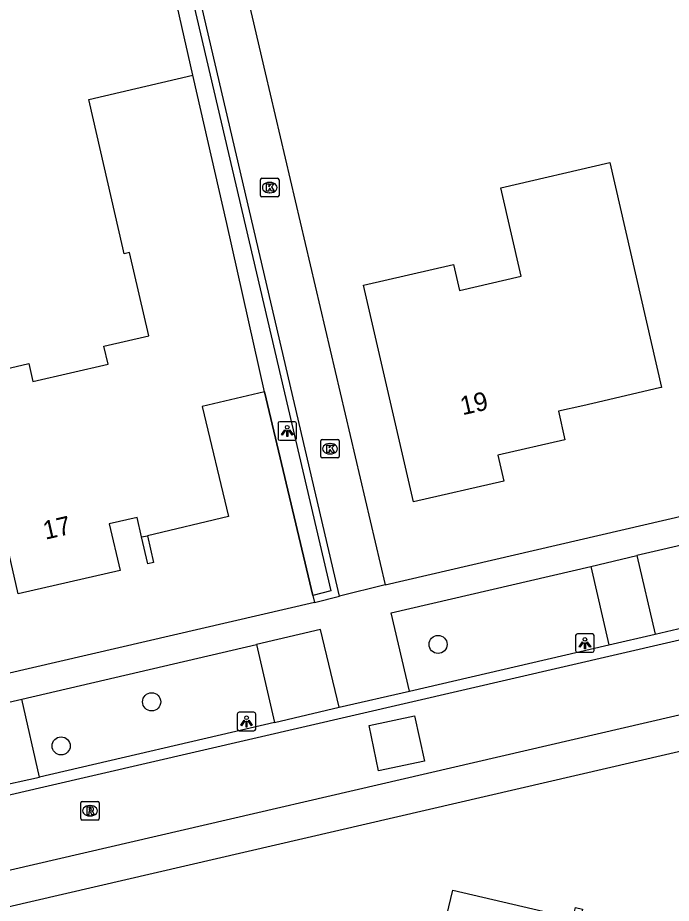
# Model space of a CAD drawing. Extents: x 156414 to 157775, y 382335 to 383765.
# Drawn here: x 156749.61 to 156784.89, y 383193.66 to 383241.47 of the extents above; entities that cross this region are included whole.
import ezdxf

# ---------------------------------------------------------------- set-up
doc = ezdxf.new("R2010")
doc.units = 0
for name, color, linetype in [('IMGEO_Boom', 7, 'Continuous'), ('IMGEO_Erf', 7, 'Continuous'), ('IMGEO_Groenvoorziening', 7, 'Continuous'), ('IMGEO_Hek', 7, 'Continuous'), ('IMGEO_Kolk', 7, 'Continuous'), ('IMGEO_Lichtpunt', 7, 'Continuous'), ('IMGEO_Muur', 7, 'Continuous'), ('IMGEO_Pand', 7, 'Continuous'), ('IMGEO_Pand_nummerreeks', 7, 'Continuous'), ('IMGEO_Parkeervlak_open', 7, 'Continuous'), ('IMGEO_Rijbaan_lokaal_gesloten', 7, 'Continuous'), ('IMGEO_Rijbaan_lokaal_open', 7, 'Continuous'), ('IMGEO_Rioolput', 7, 'Continuous'), ('IMGEO_Voetpad_open', 7, 'Continuous')]:
    doc.layers.add(name, color=color, linetype=linetype)

msp = doc.modelspace()

# ---------------------------------------------------------------- linework, layer by layer
at = {"layer": 'IMGEO_Boom'}
for centre in [(156772.302, 383207.638), (156756.838, 383204.538), (156751.954, 383202.158)]:
    msp.add_circle(centre, 0.489, dxfattribs=at)
at = {"layer": 'IMGEO_Erf'}
msp.add_lwpolyline([(156756.62, 383213.504), (156756.938, 383212.054), (156756.642, 383211.986), (156756.295, 383213.442)], dxfattribs=at)
at = {"layer": 'IMGEO_Groenvoorziening'}
for points in [[(156759.06, 383238.373), (156757.754, 383244.19)], [(156765.547, 383210.281), (156762.927, 383221.274)]]:
    msp.add_lwpolyline(points, dxfattribs=at)
at = {"layer": 'IMGEO_Hek'}
msp.add_lwpolyline([(156762.927, 383221.274), (156765.547, 383210.281)], dxfattribs=at)
at = {"layer": 'IMGEO_Kolk'}
for p, q in [((156762.715, 383231.873), (156762.715, 383232.725)), ((156762.79, 383232.799), (156763.642, 383232.799)), ((156763.203, 383232.579), (156763.228, 383232.579)), ((156763.716, 383232.725), (156763.716, 383231.873)), ((156763.642, 383231.799), (156762.79, 383231.799)), ((156763.226, 383232.019), (156763.201, 383232.019)), ((156766.045, 383218.702), (156766.897, 383218.702)), ((156765.97, 383217.776), (156765.97, 383218.628)), ((156766.458, 383218.482), (156766.483, 383218.482)), ((156766.971, 383218.628), (156766.971, 383217.776)), ((156766.481, 383217.922), (156766.456, 383217.922)), ((156766.897, 383217.702), (156766.045, 383217.702))]:
    msp.add_line(p, q, dxfattribs=at)
for points in [[(156762.715, 383231.873), (156762.715, 383232.725)], [(156762.79, 383232.799), (156763.642, 383232.799)], [(156763.716, 383232.725), (156763.716, 383231.873)], [(156763.036, 383232.499), (156763.159, 383232.499), (156763.159, 383232.348), (156763.289, 383232.499), (156763.453, 383232.499), (156763.307, 383232.348), (156763.46, 383232.099), (156763.308, 383232.099), (156763.223, 383232.263), (156763.159, 383232.196), (156763.159, 383232.099), (156763.036, 383232.099), (156763.036, 383232.499)], [(156763.642, 383231.799), (156762.79, 383231.799)], [(156766.045, 383218.702), (156766.897, 383218.702)], [(156765.97, 383217.776), (156765.97, 383218.628)], [(156766.291, 383218.402), (156766.414, 383218.402), (156766.414, 383218.251), (156766.544, 383218.402), (156766.708, 383218.402), (156766.562, 383218.251), (156766.715, 383218.002), (156766.563, 383218.002), (156766.478, 383218.166), (156766.414, 383218.099), (156766.414, 383218.002), (156766.291, 383218.002), (156766.291, 383218.402)], [(156766.971, 383218.628), (156766.971, 383217.776)], [(156766.897, 383217.702), (156766.045, 383217.702)]]:
    msp.add_lwpolyline(points, dxfattribs=at)
for centre, start, end in [((156762.792, 383232.723), 91.552, 178.448), ((156762.792, 383232.723), 91.552, 178.448), ((156763.64, 383232.723), 1.552, 88.448), ((156763.64, 383232.723), 1.552, 88.448), ((156762.792, 383231.875), 181.552, 268.448), ((156762.792, 383231.875), 181.552, 268.448), ((156763.64, 383231.875), 271.552, 358.448), ((156763.64, 383231.875), 271.552, 358.448), ((156766.047, 383218.626), 91.552, 178.448), ((156766.047, 383218.626), 91.552, 178.448), ((156766.895, 383218.626), 1.552, 88.448), ((156766.895, 383218.626), 1.552, 88.448), ((156766.047, 383217.778), 181.552, 268.448), ((156766.047, 383217.778), 181.552, 268.448), ((156766.895, 383217.778), 271.552, 358.448), ((156766.895, 383217.778), 271.552, 358.448)]:
    msp.add_arc(centre, 0.0765, start, end, dxfattribs=at)
for centre, major_axis, ratio, start_param, end_param in [((156763.202, 383232.299), (-0.387, 0.002), 0.722429, 4.712389, 7.853982), ((156763.227, 383232.299), (-0.39, 0.002), 0.717154, 1.570796, 4.712389), ((156766.457, 383218.202), (-0.387, 0.002), 0.722429, 4.712389, 7.853982), ((156766.482, 383218.202), (-0.39, 0.002), 0.717154, 1.570796, 4.712389)]:
    msp.add_ellipse(centre, major_axis=major_axis, ratio=ratio, start_param=start_param, end_param=end_param, dxfattribs=at)
at = {"layer": 'IMGEO_Lichtpunt'}
for p, q in [((156764.563, 383219.657), (156763.755, 383219.657)), ((156764.563, 383219.657), (156763.755, 383219.657)), ((156763.661, 383219.562), (156763.661, 383218.755)), ((156763.661, 383219.562), (156763.661, 383218.755)), ((156764.657, 383218.755), (156764.657, 383219.562)), ((156764.657, 383218.755), (156764.657, 383219.562)), ((156763.755, 383218.661), (156764.563, 383218.661)), ((156763.755, 383218.661), (156764.563, 383218.661)), ((156780.632, 383208.208), (156779.824, 383208.208)), ((156780.632, 383208.208), (156779.824, 383208.208)), ((156779.73, 383208.113), (156779.73, 383207.306)), ((156779.73, 383208.113), (156779.73, 383207.306)), ((156780.726, 383207.306), (156780.726, 383208.113)), ((156780.726, 383207.306), (156780.726, 383208.113)), ((156779.824, 383207.212), (156780.632, 383207.212)), ((156779.824, 383207.212), (156780.632, 383207.212)), ((156761.462, 383203.877), (156761.462, 383203.07)), ((156761.462, 383203.877), (156761.462, 383203.07)), ((156762.364, 383203.972), (156761.556, 383203.972)), ((156762.364, 383203.972), (156761.556, 383203.972)), ((156762.458, 383203.07), (156762.458, 383203.877)), ((156762.458, 383203.07), (156762.458, 383203.877)), ((156761.556, 383202.976), (156762.364, 383202.976)), ((156761.556, 383202.976), (156762.364, 383202.976))]:
    msp.add_line(p, q, dxfattribs=at)
for points in [[(156764.035, 383219.226), (156764.074, 383219.198), (156763.886, 383218.936), (156763.848, 383218.963), (156764.035, 383219.226)], [(156764.137, 383219.178), (156764.184, 383219.178), (156764.184, 383218.856), (156764.137, 383218.856), (156764.137, 383219.178)], [(156764.247, 383219.198), (156764.285, 383219.225), (156764.472, 383218.963), (156764.433, 383218.935), (156764.247, 383219.198)], [(156780.104, 383207.777), (156780.143, 383207.749), (156779.955, 383207.487), (156779.917, 383207.514), (156780.104, 383207.777)], [(156780.206, 383207.729), (156780.253, 383207.729), (156780.253, 383207.407), (156780.206, 383207.407), (156780.206, 383207.729)], [(156780.316, 383207.749), (156780.354, 383207.776), (156780.541, 383207.514), (156780.502, 383207.486), (156780.316, 383207.749)], [(156761.836, 383203.541), (156761.875, 383203.513), (156761.687, 383203.251), (156761.649, 383203.278), (156761.836, 383203.541)], [(156761.938, 383203.493), (156761.985, 383203.493), (156761.985, 383203.171), (156761.938, 383203.171), (156761.938, 383203.493)], [(156762.048, 383203.513), (156762.086, 383203.54), (156762.273, 383203.278), (156762.234, 383203.25), (156762.048, 383203.513)]]:
    msp.add_lwpolyline(points, dxfattribs=at)
for centre in [(156764.16, 383219.36), (156780.229, 383207.911), (156761.961, 383203.675)]:
    msp.add_circle(centre, 0.0994, dxfattribs=at)
for centre, start, end in [((156763.755, 383219.562), 90, 180), ((156763.755, 383219.562), 90, 180), ((156764.563, 383219.562), 0, 90), ((156764.563, 383219.562), 0, 90), ((156763.755, 383218.755), 180, 270), ((156763.755, 383218.755), 180, 270), ((156764.563, 383218.755), 270, 0), ((156764.563, 383218.755), 270, 360), ((156779.824, 383208.113), 90, 180), ((156779.824, 383208.113), 90, 180), ((156780.632, 383208.113), 0, 90), ((156780.632, 383208.113), 0, 90), ((156779.824, 383207.306), 180, 270), ((156779.824, 383207.306), 180, 270), ((156780.632, 383207.306), 270, 0), ((156780.632, 383207.306), 270, 360), ((156761.556, 383203.877), 90, 180), ((156761.556, 383203.877), 90, 180), ((156762.364, 383203.877), 0, 90), ((156762.364, 383203.877), 0, 90), ((156761.556, 383203.07), 180, 270), ((156761.556, 383203.07), 180, 270), ((156762.364, 383203.07), 270, 0), ((156762.364, 383203.07), 270, 360)]:
    msp.add_arc(centre, 0.0946, start, end, dxfattribs=at)
at = {"layer": 'IMGEO_Muur'}
for points in [[(156766.972, 383210.25), (156758.983, 383244.474), (156757.754, 383244.19)], [(156757.754, 383244.19), (156757.844, 383243.81), (156758.679, 383244.003), (156766.508, 383210.53), (156765.547, 383210.281)], [(156765.547, 383210.281), (156765.639, 383209.896)], [(156765.639, 383209.896), (156766.972, 383210.25)]]:
    msp.add_lwpolyline(points, dxfattribs=at)
at = {"layer": 'IMGEO_Pand'}
for points in [[(156756.295, 383213.442), (156756.065, 383214.488), (156754.555, 383214.141), (156755.132, 383211.626), (156749.638, 383210.364), (156747.177, 383221.075), (156748.133, 383221.295), (156747.91, 383222.27), (156750.201, 383222.797), (156750.426, 383221.823), (156754.491, 383222.762), (156754.265, 383223.737), (156756.692, 383224.3), (156755.648, 383228.801), (156755.348, 383228.731), (156755.275, 383229.043), (156753.44, 383237.058), (156759.06, 383238.373)], [(156762.927, 383221.274), (156760.895, 383230.358), (156759.06, 383238.373)], [(156784.362, 383221.513), (156784.264, 383221.49), (156780.653, 383220.647), (156780.121, 383220.523), (156778.81, 383220.224), (156779.149, 383218.677), (156775.522, 383217.853), (156775.847, 383216.451), (156770.971, 383215.332), (156768.285, 383227.038), (156773.139, 383228.153), (156773.462, 383226.75), (156776.796, 383227.518), (156775.696, 383232.293), (156781.583, 383233.649), (156784.362, 383221.513)], [(156762.927, 383221.274), (156759.571, 383220.476), (156760.982, 383214.541), (156756.62, 383213.504)], [(156756.295, 383213.442), (156756.62, 383213.504)], [(156772.888, 383176.71), (156774.045, 383181.827), (156770.349, 383182.7), (156770.554, 383183.566), (156770.437, 383183.594), (156770.597, 383184.275), (156771.696, 383188.948), (156772.662, 383193.043), (156772.772, 383193.025), (156773.099, 383194.37), (156779.582, 383192.856), (156779.729, 383193.433), (156780.103, 383193.349), (156779.053, 383188.842), (156781.722, 383188.219), (156781.814, 383188.812), (156782.2, 383188.752), (156778.537, 383173.033), (156778.167, 383173.119), (156778.685, 383175.34), (156772.888, 383176.71)]]:
    msp.add_lwpolyline(points, dxfattribs=at)
at = {"layer": 'IMGEO_Parkeervlak_open'}
for points in [[(156780.542, 383211.843), (156781.525, 383207.616)], [(156750.778, 383200.476), (156749.828, 383204.685)]]:
    msp.add_lwpolyline(points, dxfattribs=at)
at = {"layer": 'IMGEO_Rijbaan_lokaal_gesloten'}
for points in [[(156821.099, 383216.155), (156817.73, 383215.358), (156801.681, 383211.646), (156751.021, 383199.928), (156734.433, 383196.086), (156729.763, 383195.017)], [(156730.65, 383191.175), (156820.712, 383212.034)]]:
    msp.add_lwpolyline(points, dxfattribs=at)
at = {"layer": 'IMGEO_Rijbaan_lokaal_open'}
for points in [[(156786.386, 383213.206), (156783.03, 383212.43)], [(156783.03, 383212.43), (156784.031, 383208.195)], [(156784.031, 383208.195), (156787.381, 383208.985)], [(156766.961, 383204.244), (156765.949, 383208.451), (156762.507, 383207.637)], [(156781.525, 383207.616), (156784.031, 383208.195)], [(156762.507, 383207.637), (156763.476, 383203.428)], [(156770.751, 383205.116), (156781.525, 383207.616)], [(156766.961, 383204.244), (156770.751, 383205.116)], [(156763.476, 383203.428), (156766.961, 383204.244)], [(156763.476, 383203.428), (156750.778, 383200.476)], [(156771.567, 383201.333), (156769.094, 383200.805), (156768.574, 383203.253), (156771.025, 383203.776), (156771.567, 383201.333)], [(156748.307, 383199.936), (156750.778, 383200.476)]]:
    msp.add_lwpolyline(points, dxfattribs=at)
at = {"layer": 'IMGEO_Rioolput'}
for p, q in [((156753.011, 383198.232), (156753.011, 383199.084)), ((156753.086, 383199.158), (156753.938, 383199.158)), ((156754.012, 383199.084), (156754.012, 383198.232)), ((156753.499, 383198.938), (156753.524, 383198.938)), ((156753.938, 383198.158), (156753.086, 383198.158)), ((156753.522, 383198.378), (156753.497, 383198.378))]:
    msp.add_line(p, q, dxfattribs=at)
for points in [[(156753.011, 383198.232), (156753.011, 383199.084)], [(156753.086, 383199.158), (156753.938, 383199.158)], [(156754.012, 383199.084), (156754.012, 383198.232)], [(156753.6, 383198.856), (156753.348, 383198.858), (156753.348, 383198.458)], [(156753.348, 383198.458), (156753.472, 383198.458), (156753.472, 383198.62), (156753.483, 383198.62)], [(156753.526, 383198.777), (156753.472, 383198.777), (156753.472, 383198.696)], [(156753.472, 383198.696), (156753.524, 383198.696)], [(156753.938, 383198.158), (156753.086, 383198.158)], [(156753.53, 383198.591), (156753.601, 383198.458), (156753.741, 383198.458), (156753.676, 383198.584)]]:
    msp.add_lwpolyline(points, dxfattribs=at)
for centre, radius, start, end in [((156753.088, 383199.082), 0.0765, 91.552, 178.448), ((156753.088, 383199.082), 0.0765, 91.552, 178.448), ((156753.936, 383199.082), 0.0765, 1.552, 88.448), ((156753.936, 383199.082), 0.0765, 1.552, 88.448), ((156753.482, 383198.567), 0.0533, 26.0293, 88.6989), ((156753.508, 383198.885), 0.19, 274.7715, 282.9687), ((156753.532, 383198.681), 0.0964, 77.0061, 93.1865), ((156753.546, 383198.738), 0.0378, 276.6634, 79.6772), ((156753.599, 383198.746), 0.109, 350.3612, 89.416), ((156753.597, 383198.746), 0.112, 277.5842, 350.9817), ((156753.581, 383198.531), 0.108, 29.5134, 73.7905), ((156753.088, 383198.234), 0.0765, 181.552, 268.448), ((156753.088, 383198.234), 0.0765, 181.552, 268.448), ((156753.936, 383198.234), 0.0765, 271.552, 358.448), ((156753.936, 383198.234), 0.0765, 271.552, 358.448)]:
    msp.add_arc(centre, radius, start, end, dxfattribs=at)
for centre, major_axis, ratio, start_param, end_param in [((156753.498, 383198.658), (-0.387, 0.002), 0.722429, 4.712389, 7.853982), ((156753.523, 383198.658), (-0.39, 0.002), 0.717154, 1.570796, 4.712389)]:
    msp.add_ellipse(centre, major_axis=major_axis, ratio=ratio, start_param=start_param, end_param=end_param, dxfattribs=at)
at = {"layer": 'IMGEO_Voetpad_open'}
for points in [[(156756.463, 383266.457), (156760.292, 383249.999), (156762.97, 383238.494), (156769.441, 383210.846)], [(156769.441, 383210.846), (156800.862, 383218.136), (156818.365, 383222.197)], [(156780.542, 383211.843), (156783.03, 383212.43)], [(156770.751, 383205.116), (156769.762, 383209.335), (156780.542, 383211.843)], [(156769.441, 383210.846), (156766.972, 383210.25)], [(156765.639, 383209.896), (156748.934, 383206.028), (156730.581, 383201.863), (156713.053, 383197.873), (156695.549, 383193.806)], [(156817.138, 383209.21), (156645.034, 383169.363)], [(156749.828, 383204.685), (156762.507, 383207.637)], [(156747.315, 383204.114), (156749.828, 383204.685)]]:
    msp.add_lwpolyline(points, dxfattribs=at)

# ---------------------------------------------------------------- texts
at = {"layer": 'IMGEO_Pand_nummerreeks'}
for s, rotation, p in [('19', 12.7995, (156773.622, 383220.005)), ('17', 12.9367, (156751.104, 383213.286))]:
    msp.add_text(s, height=1, rotation=rotation, dxfattribs=at).set_placement(p)

doc.saveas('drawing.dxf')
